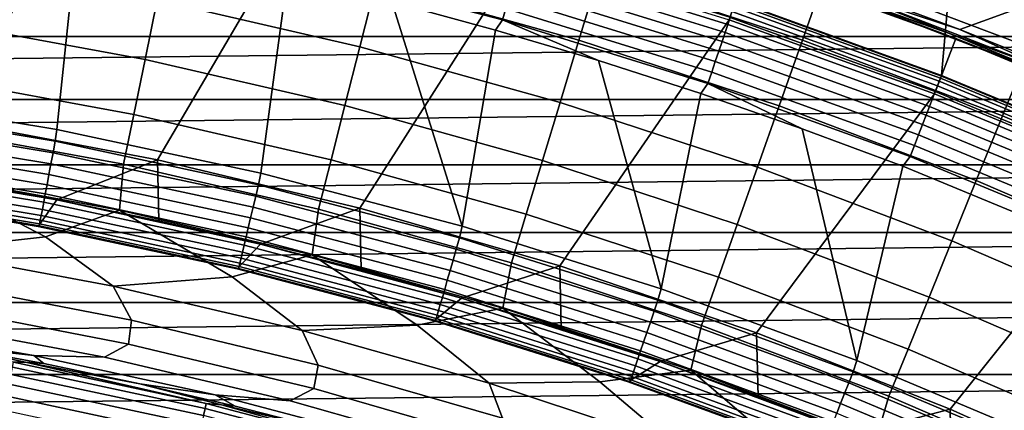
# Model space of a CAD drawing. Header units: metres. Extents: x -109 to 109, y -342 to 66.
# Tile 351 of 512: x 4 to 8.99, y 20.68 to 22.66. Entities that reach past the tile are written whole.
import ezdxf

# ---------------------------------------------------------------- set-up
doc = ezdxf.new("R2010")
doc.units = ezdxf.units.M
doc.layers.add('solid_K_24_62_16_000B91', color=7, linetype='CONTINUOUS')

msp = doc.modelspace()

# ---------------------------------------------------------------- linework, layer by layer
at = {"layer": 'solid_K_24_62_16_000B91'}
for points in [[(7.62691, 22.75588, 31), (8.669803, 22.379332, 31), (8.949909, 25.565174, 31), (7.793403, 25.941122, 31)], [(8.669803, 22.379332, 31), (9.694056, 21.95507, 31), (10.088389, 25.137688, 31), (8.949909, 25.565174, 31)], [(2.625333, 22.295963, 34.599998), (3.301771, 23.67083, 34.599998), (4.391842, 23.493015, 34.599998), (3.667915, 22.148336, 34.599998)], [(3.667915, 22.148336, 34.599998), (4.391842, 23.493015, 34.599998), (5.471883, 23.265179, 34.599998), (4.702084, 21.952063, 34.599998)], [(3.151598, 22.278181, 34), (4.192595, 22.10593, 34), (4.296189, 23.103951, 34), (3.225743, 23.27755, 34)], [(4.702084, 21.952063, 34.599998), (5.471883, 23.265179, 34.599998), (6.540298, 22.987698, 34.599998), (5.725421, 21.707645, 34.599998)], [(7.965057, 22.557833, -23.208817), (6.936359, 22.895084, -23.208817), (7.044388, 23.251673, -22.877867), (8.089108, 22.90917, -22.877867)], [(6.834282, 22.558146, -23.561533), (5.806729, 22.84424, -23.561533), (5.893458, 23.18545, -23.208817), (6.936359, 22.895084, -23.208817)], [(8.089108, 22.90917, -22.877867), (8.399768, 23.214182, -22.569874), (9.433364, 22.813723, -22.569874), (9.117262, 22.519753, -22.877867)], [(8.76197, 22.61072, 37.711193), (8.237233, 22.807121, 37.711193), (8.186677, 23.175261, 38.807678), (9.227205, 22.780979, 38.807678)], [(4.192595, 22.10593, 34), (5.224064, 21.885136, 34), (5.359163, 22.88076, 34), (4.296189, 23.103951, 34)], [(5.725368, 22.52416, -23.93474), (4.700488, 22.76012, -23.93474), (4.767284, 23.083551, -23.561533), (5.806729, 22.84424, -23.561533)], [(6.463842, 22.718048, 33.985455), (5.407747, 22.992331, 33.985455), (5.394136, 22.934462, 33.996353), (6.447574, 22.66087, 33.996353)], [(5.725421, 21.707645, 34.599998), (6.540298, 22.987698, 34.599998), (7.595408, 22.660971, 34.599998), (6.736929, 21.415323, 34.599998)], [(7.598943, 22.672163, 33.783684), (6.543756, 22.998917, 33.783684), (6.533566, 22.963102, 33.831291), (7.58711, 22.636858, 33.831291)], [(4.63834, 22.459208, -24.327097), (3.617512, 22.646053, -24.327097), (3.665982, 22.949471, -23.93474), (4.700488, 22.76012, -23.93474)], [(6.447574, 22.66087, 33.996353), (5.394136, 22.934462, 33.996353), (5.88698, 22.750679, 34), (6.411626, 22.608425, 34)], [(7.58711, 22.636858, 33.831291), (6.533566, 22.963102, 33.831291), (6.521878, 22.922024, 33.874054), (7.573537, 22.596363, 33.874054)], [(7.690763, 22.945417, 34.900002), (8.742092, 22.565811, 34.900002), (8.633717, 22.286076, 34.599998), (7.595408, 22.660971, 34.599998)], [(8.722395, 22.586674, 37.558521), (7.673023, 22.96438, 37.558521), (8.217315, 22.791636, 37.635696)], [(8.187148, 22.776308, 37.480381), (7.673023, 22.96438, 37.558521), (8.722395, 22.586674, 37.558521)], [(7.690546, 22.94549, 37.401829), (8.742043, 22.56583, 37.401829), (8.742092, 22.565811, 34.900002), (7.690763, 22.945417, 34.900002)], [(8.187148, 22.776308, 37.480381), (8.742043, 22.56583, 37.401829), (7.690546, 22.94549, 37.401829)], [(13.251131, 22.884089, 84.926178), (-13.25114, 22.884083, 84.926178), (-13.770153, 22.576464, 84.926178)], [(13.770144, 22.576469, 84.926178), (13.251131, 22.884089, 84.926178), (-13.770153, 22.576464, 84.926178)], [(5.224064, 21.885136, 34), (6.244016, 21.616247, 34), (5.88698, 22.750679, 34), (5.359163, 22.88076, 34)], [(7.558424, 22.551271, 33.911354), (6.508864, 22.876284, 33.911354), (6.494713, 22.826548, 33.942642), (7.541992, 22.502243, 33.942642)], [(7.573537, 22.596363, 33.874054), (6.521878, 22.922024, 33.874054), (6.508864, 22.876284, 33.911354), (7.558424, 22.551271, 33.911354)], [(7.847841, 22.225859, -23.561533), (6.834282, 22.558146, -23.561533), (6.936359, 22.895084, -23.208817), (7.965057, 22.557833, -23.208817)], [(8.977443, 22.174387, -23.208817), (7.965057, 22.557833, -23.208817), (8.089108, 22.90917, -22.877867), (9.117262, 22.519753, -22.877867)], [(6.738524, 22.242075, -23.93474), (5.725368, 22.52416, -23.93474), (5.806729, 22.84424, -23.561533), (6.834282, 22.558146, -23.561533)], [(7.541992, 22.502243, 33.942642), (6.494713, 22.826548, 33.942642), (6.479632, 22.773546, 33.967464), (7.524479, 22.449993, 33.967464)], [(7.524479, 22.449993, 33.967464), (6.479632, 22.773546, 33.967464), (6.463842, 22.718048, 33.985455), (7.506143, 22.395287, 33.985455)], [(9.226056, 22.375645, 37.480381), (8.742043, 22.56583, 37.401829), (8.187148, 22.776308, 37.480381)], [(9.226056, 22.375645, 37.480381), (8.187148, 22.776308, 37.480381), (8.722395, 22.586674, 37.558521)], [(8.217315, 22.791636, 37.635696), (8.237233, 22.807121, 37.711193), (8.76197, 22.61072, 37.711193)], [(9.259756, 22.388388, 37.635696), (8.217315, 22.791636, 37.635696), (8.76197, 22.61072, 37.711193)], [(8.722395, 22.586674, 37.558521), (8.217315, 22.791636, 37.635696), (9.259756, 22.388388, 37.635696)], [(9.282028, 22.402248, 37.711193), (8.76197, 22.61072, 37.711193), (9.227205, 22.780979, 38.807678)], [(5.649671, 22.226366, -24.327097), (4.63834, 22.459208, -24.327097), (4.700488, 22.76012, -23.93474), (5.725368, 22.52416, -23.93474)], [(6.244016, 21.616247, 34), (6.411626, 22.608425, 34), (5.88698, 22.750679, 34)], [(8.658133, 22.349215, 33.676792), (7.61673, 22.725231, 33.676792), (7.608865, 22.701765, 33.731934), (8.649192, 22.326138, 33.731934)], [(8.664603, 22.365919, 33.619072), (7.622423, 22.742216, 33.619072), (7.61673, 22.725231, 33.676792), (8.658133, 22.349215, 33.676792)], [(8.668511, 22.376009, 33.559608), (7.625861, 22.752474, 33.559608), (7.622423, 22.742216, 33.619072), (8.664603, 22.365919, 33.619072)], [(7.625861, 22.752474, 33.559608), (8.668511, 22.376009, 33.559608), (8.669799, 22.379333, 33.5), (7.626993, 22.755856, 33.5)], [(7.626993, 22.755856, 33.5), (8.669799, 22.379333, 33.5), (8.669803, 22.379332, 31), (7.62691, 22.75588, 31)], [(7.506143, 22.395287, 33.985455), (6.463842, 22.718048, 33.985455), (6.447574, 22.66087, 33.996353), (7.487251, 22.338919, 33.996353)], [(8.649192, 22.326138, 33.731934), (7.608865, 22.701765, 33.731934), (7.598943, 22.672163, 33.783684), (8.637914, 22.297026, 33.783684)], [(4.581066, 22.181896, -24.737186), (3.572842, 22.366438, -24.737186), (3.617512, 22.646053, -24.327097), (4.63834, 22.459208, -24.327097)], [(6.447574, 22.66087, 33.996353), (6.411626, 22.608425, 34), (6.933055, 22.454012, 34)], [(7.487251, 22.338919, 33.996353), (6.447574, 22.66087, 33.996353), (6.933055, 22.454012, 34), (7.450575, 22.287638, 34)], [(6.736929, 21.415323, 34.599998), (7.595408, 22.660971, 34.599998), (8.633717, 22.286076, 34.599998), (7.733439, 21.07597, 34.599998)], [(8.624462, 22.262304, 33.831291), (7.58711, 22.636858, 33.831291), (7.573537, 22.596363, 33.874054), (8.609035, 22.222481, 33.874054)], [(8.637914, 22.297026, 33.783684), (7.598943, 22.672163, 33.783684), (7.58711, 22.636858, 33.831291), (8.624462, 22.262304, 33.831291)], [(13.770144, 22.576469, 84.926178), (-13.770153, 22.576464, 84.926178), (-14.282001, 22.25713, 84.926178)], [(14.281992, 22.257135, 84.926178), (13.770144, 22.576469, 84.926178), (-14.282001, 22.25713, 84.926178)], [(6.244016, 21.616247, 34), (7.250521, 21.299761, 34), (6.933055, 22.454012, 34), (6.411626, 22.608425, 34)], [(8.609035, 22.222481, 33.874054), (7.573537, 22.596363, 33.874054), (7.558424, 22.551271, 33.911354), (8.591855, 22.178135, 33.911354)], [(9.753261, 22.161045, 37.558521), (8.722395, 22.586674, 37.558521), (9.259756, 22.388388, 37.635696)], [(9.226056, 22.375645, 37.480381), (8.722395, 22.586674, 37.558521), (9.753261, 22.161045, 37.558521)], [(9.259756, 22.388388, 37.635696), (8.76197, 22.61072, 37.711193), (9.282028, 22.402248, 37.711193)], [(7.737881, 21.914444, -23.93474), (6.738524, 22.242075, -23.93474), (6.834282, 22.558146, -23.561533), (7.847841, 22.225859, -23.561533)], [(8.591855, 22.178135, 33.911354), (7.558424, 22.551271, 33.911354), (7.541992, 22.502243, 33.942642), (8.573175, 22.129917, 33.942642)], [(8.845328, 21.848057, -23.561533), (7.847841, 22.225859, -23.561533), (7.965057, 22.557833, -23.208817), (8.977443, 22.174387, -23.208817)], [(8.742092, 22.565811, 34.900002), (9.774647, 22.138119, 34.900002), (9.653476, 21.863674, 34.599998), (8.633717, 22.286076, 34.599998)], [(8.742043, 22.56583, 37.401829), (9.774881, 22.138014, 37.401829), (9.774647, 22.138119, 34.900002), (8.742092, 22.565811, 34.900002)], [(9.226056, 22.375645, 37.480381), (9.774881, 22.138014, 37.401829), (8.742043, 22.56583, 37.401829)], [(6.649431, 21.948011, -24.327097), (5.649671, 22.226366, -24.327097), (5.725368, 22.52416, -23.93474), (6.738524, 22.242075, -23.93474)], [(8.573175, 22.129917, 33.942642), (7.541992, 22.502243, 33.942642), (7.524479, 22.449993, 33.967464), (8.553269, 22.078533, 33.967464)], [(9.971445, 21.745533, -23.208817), (8.977443, 22.174387, -23.208817), (9.117262, 22.519753, -22.877867), (10.126745, 22.084219, -22.877867)], [(5.579908, 21.951933, -24.737186), (4.581066, 22.181896, -24.737186), (4.63834, 22.459208, -24.327097), (5.649671, 22.226366, -24.327097)], [(7.250521, 21.299761, 34), (7.450575, 22.287638, 34), (6.933055, 22.454012, 34)], [(8.553269, 22.078533, 33.967464), (7.524479, 22.449993, 33.967464), (7.506143, 22.395287, 33.985455), (8.532426, 22.024729, 33.985455)], [(8.532426, 22.024729, 33.985455), (7.506143, 22.395287, 33.985455), (7.487251, 22.338919, 33.996353), (8.510951, 21.969296, 33.996353)], [(9.692664, 21.95179, 33.559608), (8.668511, 22.376009, 33.559608), (8.664603, 22.365919, 33.619072), (9.688293, 21.941895, 33.619072)], [(8.668511, 22.376009, 33.559608), (9.692664, 21.95179, 33.559608), (9.694103, 21.955053, 33.5), (8.669799, 22.379333, 33.5)], [(8.669799, 22.379333, 33.5), (9.694103, 21.955053, 33.5), (9.694056, 21.95507, 31), (8.669803, 22.379332, 31)], [(3.572842, 22.366438, -24.737186), (4.581066, 22.181896, -24.737186), (4.528869, 21.92919, -25.16353), (3.532132, 22.111628, -25.16353)], [(7.487251, 22.338919, 33.996353), (7.450575, 22.287638, 34), (7.964137, 22.109329, 34)], [(8.510951, 21.969296, 33.996353), (7.487251, 22.338919, 33.996353), (7.964137, 22.109329, 34), (8.473124, 21.919312, 34)], [(9.671062, 21.902866, 33.731934), (8.649192, 22.326138, 33.731934), (8.637914, 22.297026, 33.783684), (9.658451, 21.874306, 33.783684)], [(9.681058, 21.925505, 33.676792), (8.658133, 22.349215, 33.676792), (8.649192, 22.326138, 33.731934), (9.671062, 21.902866, 33.731934)], [(9.688293, 21.941895, 33.619072), (8.664603, 22.365919, 33.619072), (8.658133, 22.349215, 33.676792), (9.681058, 21.925505, 33.676792)], [(4.184114, 22.046196, 34.003647), (4.192595, 22.10593, 34), (3.151598, 22.278181, 34), (3.14616, 22.218084, 34.003647)], [(7.250521, 21.299761, 34), (8.241186, 20.936398, 34), (7.964137, 22.109329, 34), (7.450575, 22.287638, 34)], [(7.733439, 21.07597, 34.599998), (8.633717, 22.286076, 34.599998), (9.653476, 21.863674, 34.599998), (8.712482, 20.69046, 34.599998)], [(9.658451, 21.874306, 33.783684), (8.637914, 22.297026, 33.783684), (8.624462, 22.262304, 33.831291), (9.643411, 21.840242, 33.831291)], [(14.281992, 22.257135, 84.926178), (-14.282001, 22.25713, 84.926178), (-14.786502, 21.926186, 84.926178)], [(14.786493, 21.926191, 84.926178), (14.281992, 22.257135, 84.926178), (-14.786502, 21.926186, 84.926178)], [(6.567324, 21.677015, -24.737186), (5.579908, 21.951933, -24.737186), (5.649671, 22.226366, -24.327097), (6.649431, 21.948011, -24.327097)], [(7.635575, 21.624712, -24.327097), (6.649431, 21.948011, -24.327097), (6.738524, 22.242075, -23.93474), (7.737881, 21.914444, -23.93474)], [(8.721393, 21.541935, -23.93474), (7.737881, 21.914444, -23.93474), (7.847841, 22.225859, -23.561533), (8.845328, 21.848057, -23.561533)], [(9.643411, 21.840242, 33.831291), (8.624462, 22.262304, 33.831291), (8.609035, 22.222481, 33.874054), (9.62616, 21.801172, 33.874054)], [(4.184114, 22.046196, 34.003647), (3.14616, 22.218084, 34.003647), (3.137825, 22.159222, 34.014545), (4.173029, 21.987791, 34.014545)], [(4.581066, 22.181896, -24.737186), (5.579908, 21.951933, -24.737186), (5.516332, 21.701845, -25.16353), (4.528869, 21.92919, -25.16353)], [(9.606951, 21.757669, 33.911354), (8.591855, 22.178135, 33.911354), (8.573175, 22.129917, 33.942642), (9.586064, 21.710365, 33.942642)], [(9.62616, 21.801172, 33.874054), (8.609035, 22.222481, 33.874054), (8.591855, 22.178135, 33.911354), (9.606951, 21.757669, 33.911354)], [(4.173029, 21.987791, 34.014545), (3.137825, 22.159222, 34.014545), (3.129735, 22.102093, 34.032536), (4.162271, 21.931103, 34.032536)], [(4.192153, 21.749674, 34.900002), (3.673313, 21.843288, 34.900002), (3.667915, 22.148336, 34.599998), (4.702084, 21.952063, 34.599998)], [(9.586064, 21.710365, 33.942642), (8.573175, 22.129917, 33.942642), (8.553269, 22.078533, 33.967464), (9.563806, 21.659954, 33.967464)], [(9.824702, 21.425512, -23.561533), (8.845328, 21.848057, -23.561533), (8.977443, 22.174387, -23.208817), (9.971445, 21.745533, -23.208817)], [(4.162271, 21.931103, 34.032536), (3.129735, 22.102093, 34.032536), (3.122009, 22.047531, 34.057358), (4.151995, 21.876963, 34.057358)], [(3.532132, 22.111628, -25.16353), (4.528869, 21.92919, -25.16353), (4.508636, 21.696468, -25.604593), (3.523526, 21.878054, -25.604593)], [(5.21287, 21.825846, 34.003647), (5.224064, 21.885136, 34), (4.192595, 22.10593, 34), (4.184114, 22.046196, 34.003647)], [(8.241186, 20.936398, 34), (8.473124, 21.919312, 34), (7.964137, 22.109329, 34)], [(9.563806, 21.659954, 33.967464), (8.553269, 22.078533, 33.967464), (8.532426, 22.024729, 33.985455), (9.5405, 21.607172, 33.985455)], [(4.151995, 21.876963, 34.057358), (3.122009, 22.047531, 34.057358), (3.114759, 21.996332, 34.088646), (4.142354, 21.82616, 34.088646)], [(5.21287, 21.825846, 34.003647), (4.184114, 22.046196, 34.003647), (4.173029, 21.987791, 34.014545), (5.19906, 21.768024, 34.014545)], [(4.142354, 21.82616, 34.088646), (3.114759, 21.996332, 34.088646), (3.108091, 21.949247, 34.125946), (4.133486, 21.779438, 34.125946)], [(5.19906, 21.768024, 34.014545), (4.173029, 21.987791, 34.014545), (4.162271, 21.931103, 34.032536), (5.185656, 21.711903, 34.032536)], [(9.5405, 21.607172, 33.985455), (8.532426, 22.024729, 33.985455), (8.510951, 21.969296, 33.996353), (9.516487, 21.55279, 33.996353)], [(4.133486, 21.779438, 34.125946), (3.108091, 21.949247, 34.125946), (3.102103, 21.90696, 34.168709), (4.125523, 21.73748, 34.168709)], [(5.185656, 21.711903, 34.032536), (4.162271, 21.931103, 34.032536), (4.151995, 21.876963, 34.057358), (5.172854, 21.658304, 34.057358)], [(4.192153, 21.749674, 34.900002), (4.702084, 21.952063, 34.599998), (4.708392, 21.643787, 34.900002)], [(4.528869, 21.92919, -25.16353), (5.516332, 21.701845, -25.16353), (5.484535, 21.470547, -25.604593), (4.508636, 21.696468, -25.604593)], [(5.221963, 21.52565, 34.900002), (4.708392, 21.643787, 34.900002), (4.702084, 21.952063, 34.599998), (5.725421, 21.707645, 34.599998)], [(5.579908, 21.951933, -24.737186), (6.567324, 21.677015, -24.737186), (6.492499, 21.430061, -25.16353), (5.516332, 21.701845, -25.16353)], [(7.541292, 21.357706, -24.737186), (6.567324, 21.677015, -24.737186), (6.649431, 21.948011, -24.327097), (7.635575, 21.624712, -24.327097)], [(9.516487, 21.55279, 33.996353), (8.510951, 21.969296, 33.996353), (8.473124, 21.919312, 34), (9.476871, 21.504393, 34)], [(14.786493, 21.926191, 84.926178), (-14.786502, 21.926186, 84.926178), (-15.283264, 21.583897, 84.926178)], [(15.283257, 21.583902, 84.926178), (14.786493, 21.926191, 84.926178), (-15.283264, 21.583897, 84.926178)], [(4.191979, 21.749708, 37.599998), (4.097152, 21.615118, 37.75), (3.080751, 21.783226, 37.75), (3.152161, 21.924561, 37.599998)], [(4.125523, 21.73748, 34.168709), (3.102103, 21.90696, 34.168709), (3.096883, 21.87009, 34.216316), (4.11858, 21.700895, 34.216316)], [(3.152161, 21.924561, 37.599998), (3.673313, 21.843288, 34.900002), (4.192153, 21.749674, 34.900002), (4.191979, 21.749708, 37.599998)], [(3.523526, 21.878054, -25.604593), (4.13366, 21.562222, -26.058783), (3.511047, 21.492508, -26.524464), (3.179841, 21.723379, -26.058783)], [(3.523526, 21.878054, -25.604593), (4.508636, 21.696468, -25.604593), (4.13366, 21.562222, -26.058783)], [(5.172854, 21.658304, 34.057358), (4.151995, 21.876963, 34.057358), (4.142354, 21.82616, 34.088646), (5.160842, 21.608009, 34.088646)], [(6.230167, 21.557518, 34.003647), (6.244016, 21.616247, 34), (5.224064, 21.885136, 34), (5.21287, 21.825846, 34.003647)], [(8.606083, 21.257128, -24.327097), (7.635575, 21.624712, -24.327097), (7.737881, 21.914444, -23.93474), (8.721393, 21.541935, -23.93474)], [(8.241186, 20.936398, 34), (9.213615, 20.527037, 34), (9.476871, 21.504393, 34), (8.473124, 21.919312, 34)], [(4.112758, 21.670223, 34.268066), (3.092505, 21.83918, 34.268066), (3.089036, 21.814676, 34.323208), (4.108144, 21.645908, 34.323208)], [(4.11858, 21.700895, 34.216316), (3.096883, 21.87009, 34.216316), (3.092505, 21.83918, 34.268066), (4.112758, 21.670223, 34.268066)], [(8.712482, 20.69046, 34.599998), (9.653476, 21.863674, 34.599998), (10.653291, 21.394323, 34.599998), (9.672872, 20.259264, 34.599998)], [(9.687044, 21.125313, -23.93474), (8.721393, 21.541935, -23.93474), (8.845328, 21.848057, -23.561533), (9.824702, 21.425512, -23.561533)], [(3.648262, 21.695396, 34.5), (3.130928, 21.776072, 34.5), (3.080751, 21.783226, 37.75), (4.097152, 21.615118, 37.75)], [(4.104804, 21.628309, 34.380928), (3.086524, 21.796938, 34.380928), (3.085007, 21.786226, 34.440392), (4.102786, 21.61768, 34.440392)], [(4.102786, 21.61768, 34.440392), (3.085007, 21.786226, 34.440392), (3.648262, 21.695396, 34.5)], [(4.108144, 21.645908, 34.323208), (3.089036, 21.814676, 34.323208), (3.086524, 21.796938, 34.380928), (4.104804, 21.628309, 34.380928)], [(5.149795, 21.561754, 34.125946), (4.133486, 21.779438, 34.125946), (4.125523, 21.73748, 34.168709), (5.139873, 21.520214, 34.168709)], [(5.160842, 21.608009, 34.088646), (4.142354, 21.82616, 34.088646), (4.133486, 21.779438, 34.125946), (5.149795, 21.561754, 34.125946)], [(6.230167, 21.557518, 34.003647), (5.21287, 21.825846, 34.003647), (5.19906, 21.768024, 34.014545), (6.213662, 21.500406, 34.014545)], [(5.222034, 21.525633, 37.599998), (5.104568, 21.399612, 37.75), (4.097152, 21.615118, 37.75), (4.191979, 21.749708, 37.599998)], [(5.139873, 21.520214, 34.168709), (4.125523, 21.73748, 34.168709), (4.11858, 21.700895, 34.216316), (5.131223, 21.483997, 34.216316)], [(5.222034, 21.525633, 37.599998), (4.191979, 21.749708, 37.599998), (4.708392, 21.643787, 34.900002), (5.221963, 21.52565, 34.900002)], [(4.191979, 21.749708, 37.599998), (4.192153, 21.749674, 34.900002), (4.708392, 21.643787, 34.900002)], [(6.213662, 21.500406, 34.014545), (5.19906, 21.768024, 34.014545), (5.185656, 21.711903, 34.032536), (6.197642, 21.444977, 34.032536)], [(4.163528, 21.60243, 34.5), (3.648262, 21.695396, 34.5), (4.097152, 21.615118, 37.75)], [(4.102786, 21.61768, 34.440392), (3.648262, 21.695396, 34.5), (4.163528, 21.60243, 34.5)], [(5.131223, 21.483997, 34.216316), (4.11858, 21.700895, 34.216316), (4.112758, 21.670223, 34.268066), (5.123971, 21.45363, 34.268066)], [(4.508636, 21.696468, -25.604593), (5.079454, 21.359207, -26.058783), (4.476901, 21.312265, -26.524464), (4.13366, 21.562222, -26.058783)], [(4.508636, 21.696468, -25.604593), (5.484535, 21.470547, -25.604593), (5.079454, 21.359207, -26.058783)], [(6.197642, 21.444977, 34.032536), (5.185656, 21.711903, 34.032536), (5.172854, 21.658304, 34.057358), (6.182343, 21.392036, 34.057358)], [(5.221963, 21.52565, 34.900002), (5.725421, 21.707645, 34.599998), (5.732595, 21.395323, 34.900002)], [(5.516332, 21.701845, -25.16353), (6.492499, 21.430061, -25.16353), (6.449226, 21.200754, -25.604593), (5.484535, 21.470547, -25.604593)], [(6.240236, 21.252811, 34.900002), (5.732595, 21.395323, 34.900002), (5.725421, 21.707645, 34.599998), (6.736929, 21.415323, 34.599998)], [(5.114059, 21.412136, 34.380928), (4.104804, 21.628309, 34.380928), (4.102786, 21.61768, 34.440392), (5.111546, 21.401611, 34.440392)], [(5.118221, 21.42956, 34.323208), (4.108144, 21.645908, 34.323208), (4.104804, 21.628309, 34.380928), (5.114059, 21.412136, 34.380928)], [(5.123971, 21.45363, 34.268066), (4.112758, 21.670223, 34.268066), (4.108144, 21.645908, 34.323208), (5.118221, 21.42956, 34.323208)], [(6.182343, 21.392036, 34.057358), (5.172854, 21.658304, 34.057358), (5.160842, 21.608009, 34.088646), (6.167986, 21.34236, 34.088646)], [(6.567324, 21.677015, -24.737186), (7.541292, 21.357706, -24.737186), (7.45537, 21.114391, -25.16353), (6.492499, 21.430061, -25.16353)], [(15.283257, 21.583902, 84.926178), (-15.283264, 21.583897, 84.926178), (-15.772194, 21.230322, 84.926178)], [(15.772186, 21.230328, 84.926178), (15.283257, 21.583902, 84.926178), (-15.772194, 21.230322, 84.926178)], [(4.676437, 21.497231, 34.5), (4.163528, 21.60243, 34.5), (4.097152, 21.615118, 37.75), (5.104568, 21.399612, 37.75)], [(4.102786, 21.61768, 34.440392), (4.163528, 21.60243, 34.5), (4.676437, 21.497231, 34.5)], [(5.111546, 21.401611, 34.440392), (4.102786, 21.61768, 34.440392), (4.676437, 21.497231, 34.5)], [(6.167986, 21.34236, 34.088646), (5.160842, 21.608009, 34.088646), (5.149795, 21.561754, 34.125946), (6.154783, 21.296673, 34.125946)], [(7.233769, 21.241802, 34.003647), (7.250521, 21.299761, 34), (6.244016, 21.616247, 34), (6.230167, 21.557518, 34.003647)], [(8.499816, 20.994661, -24.737186), (7.541292, 21.357706, -24.737186), (7.635575, 21.624712, -24.327097), (8.606083, 21.257128, -24.327097)], [(4.13366, 21.562222, -26.058783), (4.476901, 21.312265, -26.524464), (3.511047, 21.492508, -26.524464)], [(6.154783, 21.296673, 34.125946), (5.149795, 21.561754, 34.125946), (5.139873, 21.520214, 34.168709), (6.142925, 21.255644, 34.168709)], [(7.233769, 21.241802, 34.003647), (6.230167, 21.557518, 34.003647), (6.213662, 21.500406, 34.014545), (7.214605, 21.185528, 34.014545)], [(9.558968, 20.846014, -24.327097), (8.606083, 21.257128, -24.327097), (8.721393, 21.541935, -23.93474), (9.687044, 21.125313, -23.93474)], [(3.511047, 21.492508, -26.524464), (4.476901, 21.312265, -26.524464), (4.56971, 21.139933, -26.999956), (3.616515, 21.323692, -26.999956)], [(5.111546, 21.401611, 34.440392), (4.676437, 21.497231, 34.5), (5.104568, 21.399612, 37.75), (5.186697, 21.379854, 34.5)], [(6.240382, 21.252768, 37.599998), (6.10079, 21.13718, 37.75), (5.104568, 21.399612, 37.75), (5.222034, 21.525633, 37.599998)], [(6.132587, 21.219872, 34.216316), (5.131223, 21.483997, 34.216316), (5.123971, 21.45363, 34.268066), (6.123919, 21.189878, 34.268066)], [(6.142925, 21.255644, 34.168709), (5.139873, 21.520214, 34.168709), (5.131223, 21.483997, 34.216316), (6.132587, 21.219872, 34.216316)], [(5.222034, 21.525633, 37.599998), (5.221963, 21.52565, 34.900002), (5.732595, 21.395323, 34.900002)], [(6.240382, 21.252768, 37.599998), (5.222034, 21.525633, 37.599998), (5.732595, 21.395323, 34.900002), (6.240236, 21.252811, 34.900002)], [(7.214605, 21.185528, 34.014545), (6.213662, 21.500406, 34.014545), (6.197642, 21.444977, 34.032536), (7.196005, 21.130909, 34.032536)], [(5.484535, 21.470547, -25.604593), (6.015388, 21.114727, -26.058783), (5.433642, 21.088642, -26.524464), (5.079454, 21.359207, -26.058783)], [(6.117048, 21.166103, 34.323208), (5.118221, 21.42956, 34.323208), (5.114059, 21.412136, 34.380928), (6.112074, 21.148893, 34.380928)], [(6.123919, 21.189878, 34.268066), (5.123971, 21.45363, 34.268066), (5.118221, 21.42956, 34.323208), (6.117048, 21.166103, 34.323208)], [(5.484535, 21.470547, -25.604593), (6.449226, 21.200754, -25.604593), (6.015388, 21.114727, -26.058783)], [(7.196005, 21.130909, 34.032536), (6.197642, 21.444977, 34.032536), (6.182343, 21.392036, 34.057358), (7.178241, 21.078743, 34.057358)], [(6.492499, 21.430061, -25.16353), (7.45537, 21.114391, -25.16353), (7.400739, 20.887642, -25.604593), (6.449226, 21.200754, -25.604593)], [(5.694019, 21.250368, 34.5), (5.186697, 21.379854, 34.5), (5.104568, 21.399612, 37.75), (6.10079, 21.13718, 37.75)], [(6.112074, 21.148893, 34.380928), (5.114059, 21.412136, 34.380928), (5.111546, 21.401611, 34.440392), (6.10907, 21.1385, 34.440392)], [(5.111546, 21.401611, 34.440392), (5.186697, 21.379854, 34.5), (5.694019, 21.250368, 34.5)], [(6.10907, 21.1385, 34.440392), (5.111546, 21.401611, 34.440392), (5.694019, 21.250368, 34.5)], [(7.178241, 21.078743, 34.057358), (6.182343, 21.392036, 34.057358), (6.167986, 21.34236, 34.088646), (7.161572, 21.029795, 34.088646)], [(6.240236, 21.252811, 34.900002), (6.736929, 21.415323, 34.599998), (6.744486, 21.098209, 34.900002)], [(7.244776, 20.931692, 34.900002), (6.744486, 21.098209, 34.900002), (6.736929, 21.415323, 34.599998), (7.733439, 21.07597, 34.599998)], [(5.079454, 21.359207, -26.058783), (5.433642, 21.088642, -26.524464), (4.476901, 21.312265, -26.524464)], [(7.161572, 21.029795, 34.088646), (6.167986, 21.34236, 34.088646), (6.154783, 21.296673, 34.125946), (7.146241, 20.984777, 34.125946)], [(7.541292, 21.357706, -24.737186), (8.499816, 20.994661, -24.737186), (8.402974, 20.755484, -25.16353), (7.45537, 21.114391, -25.16353)], [(3.616515, 21.323692, -26.999956), (4.56971, 21.139933, -26.999956), (4.554369, 21.020067, -27.483545), (3.606977, 21.20319, -27.483545)], [(4.476901, 21.312265, -26.524464), (5.433642, 21.088642, -26.524464), (5.5137, 20.913588, -26.999956), (4.56971, 21.139933, -26.999956)], [(7.146241, 20.984777, 34.125946), (6.154783, 21.296673, 34.125946), (6.142925, 21.255644, 34.168709), (7.132473, 20.944349, 34.168709)], [(8.22147, 20.879391, 34.003647), (8.241186, 20.936398, 34), (7.250521, 21.299761, 34), (7.233769, 21.241802, 34.003647)], [(15.772186, 21.230328, 84.926178), (-15.772194, 21.230322, 84.926178), (-16.252853, 20.86578, 84.926178)], [(16.252846, 20.865786, 84.926178), (15.772186, 21.230328, 84.926178), (-16.252853, 20.86578, 84.926178)], [(6.10907, 21.1385, 34.440392), (5.694019, 21.250368, 34.5), (6.10079, 21.13718, 37.75), (6.198116, 21.108845, 34.5)], [(7.244581, 20.931759, 37.599998), (7.083634, 20.828398, 37.75), (6.10079, 21.13718, 37.75), (6.240382, 21.252768, 37.599998)], [(7.132473, 20.944349, 34.168709), (6.142925, 21.255644, 34.168709), (6.132587, 21.219872, 34.216316), (7.12047, 20.909101, 34.216316)], [(6.240382, 21.252768, 37.599998), (6.240236, 21.252811, 34.900002), (6.744486, 21.098209, 34.900002)], [(6.240382, 21.252768, 37.599998), (6.744486, 21.098209, 34.900002), (7.244776, 20.931692, 34.900002), (7.244581, 20.931759, 37.599998)], [(8.22147, 20.879391, 34.003647), (7.233769, 21.241802, 34.003647), (7.214605, 21.185528, 34.014545), (8.199689, 20.824078, 34.014545)], [(9.440934, 20.588625, -24.737186), (8.499816, 20.994661, -24.737186), (8.606083, 21.257128, -24.327097), (9.558968, 20.846014, -24.327097)], [(4.554369, 21.020067, -27.483545), (4.433227, 20.952784, -27.97349), (3.484865, 21.131218, -27.97349), (3.606977, 21.20319, -27.483545)], [(6.449226, 21.200754, -25.604593), (6.939644, 20.829256, -26.058783), (6.379323, 20.822092, -26.524464), (6.015388, 21.114727, -26.058783)], [(7.110405, 20.879547, 34.268066), (6.123919, 21.189878, 34.268066), (6.117048, 21.166103, 34.323208), (7.102427, 20.856119, 34.323208)], [(7.12047, 20.909101, 34.216316), (6.132587, 21.219872, 34.216316), (6.123919, 21.189878, 34.268066), (7.110405, 20.879547, 34.268066)], [(6.449226, 21.200754, -25.604593), (7.400739, 20.887642, -25.604593), (6.939644, 20.829256, -26.058783)], [(8.199689, 20.824078, 34.014545), (7.214605, 21.185528, 34.014545), (7.196005, 21.130909, 34.032536), (8.17855, 20.77039, 34.032536)], [(4.433227, 20.952784, -27.97349), (4.075425, 20.962568, -28.468019), (3.150203, 21.121424, -28.468019), (3.484865, 21.131218, -27.97349)], [(4.56971, 21.139933, -26.999956), (5.5137, 20.913588, -26.999956), (5.492595, 20.794638, -27.483545), (4.554369, 21.020067, -27.483545)], [(6.698703, 20.955366, 34.5), (6.198116, 21.108845, 34.5), (6.10079, 21.13718, 37.75), (7.083634, 20.828398, 37.75)], [(7.096653, 20.839161, 34.380928), (6.112074, 21.148893, 34.380928), (6.10907, 21.1385, 34.440392), (7.093165, 20.82892, 34.440392)], [(6.10907, 21.1385, 34.440392), (6.198116, 21.108845, 34.5), (6.698703, 20.955366, 34.5)], [(7.093165, 20.82892, 34.440392), (6.10907, 21.1385, 34.440392), (6.698703, 20.955366, 34.5)], [(7.102427, 20.856119, 34.323208), (6.117048, 21.166103, 34.323208), (6.112074, 21.148893, 34.380928), (7.096653, 20.839161, 34.380928)], [(8.17855, 20.77039, 34.032536), (7.196005, 21.130909, 34.032536), (7.178241, 21.078743, 34.057358), (8.15836, 20.719116, 34.057358)], [(3.971833, 20.927687, -29.41346), (3.033129, 21.095928, -29.262819), (3.637523, 21.011015, -28.956398), (4.033476, 20.927713, -29.262819)], [(3.150203, 21.121424, -28.468019), (4.075425, 20.962568, -28.468019), (3.637523, 21.011015, -28.956398), (3.1476, 21.089972, -28.956398)], [(6.015388, 21.114727, -26.058783), (6.379323, 20.822092, -26.524464), (5.433642, 21.088642, -26.524464)], [(5.433642, 21.088642, -26.524464), (6.379323, 20.822092, -26.524464), (6.446581, 20.645111, -26.999956), (5.5137, 20.913588, -26.999956)], [(7.45537, 21.114391, -25.16353), (8.402974, 20.755484, -25.16353), (8.33713, 20.531847, -25.604593), (7.400739, 20.887642, -25.604593)], [(8.139414, 20.671001, 34.088646), (7.161572, 21.029795, 34.088646), (7.146241, 20.984777, 34.125946), (8.12199, 20.626753, 34.125946)], [(8.15836, 20.719116, 34.057358), (7.178241, 21.078743, 34.057358), (7.161572, 21.029795, 34.088646), (8.139414, 20.671001, 34.088646)], [(7.244776, 20.931692, 34.900002), (7.733439, 21.07597, 34.599998), (7.740849, 20.753355, 34.900002)], [(8.232285, 20.563364, 34.900002), (7.740849, 20.753355, 34.900002), (7.733439, 21.07597, 34.599998), (8.712482, 20.69046, 34.599998)], [(3.637523, 21.011015, -28.956398), (4.125477, 20.920677, -28.956398), (4.033476, 20.927713, -29.262819)], [(4.075425, 20.962568, -28.468019), (4.125477, 20.920677, -28.956398), (3.637523, 21.011015, -28.956398)], [(5.492595, 20.794638, -27.483545), (5.372587, 20.73181, -27.97349), (4.433227, 20.952784, -27.97349), (4.554369, 21.020067, -27.483545)], [(8.12199, 20.626753, 34.125946), (7.146241, 20.984777, 34.125946), (7.132473, 20.944349, 34.168709), (8.106343, 20.587013, 34.168709)], [(8.499816, 20.994661, -24.737186), (9.440934, 20.588625, -24.737186), (9.33337, 20.354073, -25.16353), (8.402974, 20.755484, -25.16353)], [(4.075425, 20.962568, -28.468019), (4.992772, 20.763203, -28.468019), (4.611197, 20.81901, -28.956398), (4.125477, 20.920677, -28.956398)], [(5.372587, 20.73181, -27.97349), (4.992772, 20.763203, -28.468019), (4.075425, 20.962568, -28.468019), (4.433227, 20.952784, -27.97349)], [(7.093165, 20.82892, 34.440392), (6.698703, 20.955366, 34.5), (7.083634, 20.828398, 37.75), (7.195496, 20.790018, 34.5)], [(8.23228, 20.563368, 37.599998), (8.050945, 20.473942, 37.75), (7.083634, 20.828398, 37.75), (7.244581, 20.931759, 37.599998)], [(8.106343, 20.587013, 34.168709), (7.132473, 20.944349, 34.168709), (7.12047, 20.909101, 34.216316), (8.0927, 20.552366, 34.216316)], [(8.23228, 20.563368, 37.599998), (7.244581, 20.931759, 37.599998), (7.740849, 20.753355, 34.900002), (8.232285, 20.563364, 34.900002)], [(7.244581, 20.931759, 37.599998), (7.244776, 20.931692, 34.900002), (7.740849, 20.753355, 34.900002)], [(9.191098, 20.471085, 34.003647), (9.213615, 20.527037, 34), (8.241186, 20.936398, 34), (8.22147, 20.879391, 34.003647)], [(3.967223, 20.903395, -29.565153), (4.942652, 20.694468, -29.565153), (4.933923, 20.657919, -29.714186), (3.960217, 20.866478, -29.714186)], [(3.971833, 20.927687, -29.41346), (4.948396, 20.718515, -29.41346), (4.942652, 20.694468, -29.565153), (3.967223, 20.903395, -29.565153)], [(3.971833, 20.927687, -29.41346), (4.033476, 20.927713, -29.262819), (4.948396, 20.718515, -29.41346)], [(4.948396, 20.718515, -29.41346), (4.033476, 20.927713, -29.262819), (4.611197, 20.81901, -28.956398), (5.024686, 20.71209, -29.262819)], [(4.125477, 20.920677, -28.956398), (4.611197, 20.81901, -28.956398), (4.033476, 20.927713, -29.262819)], [(5.5137, 20.913588, -26.999956), (6.446581, 20.645111, -26.999956), (6.419765, 20.527351, -27.483545), (5.492595, 20.794638, -27.483545)], [(7.400739, 20.887642, -25.604593), (7.850428, 20.503349, -26.058783), (7.312019, 20.513159, -26.524464), (6.939644, 20.829256, -26.058783)], [(8.0927, 20.552366, 34.216316), (7.12047, 20.909101, 34.216316), (7.110405, 20.879547, 34.268066), (8.081262, 20.523317, 34.268066)], [(7.400739, 20.887642, -25.604593), (8.33713, 20.531847, -25.604593), (7.850428, 20.503349, -26.058783)], [(16.252846, 20.865786, 84.926178), (-16.252853, 20.86578, 84.926178), (-16.725183, 20.490314, 84.926178)], [(16.725176, 20.490322, 84.926178), (16.252846, 20.865786, 84.926178), (-16.725183, 20.490314, 84.926178)], [(3.960217, 20.866478, -29.714186), (4.933923, 20.657919, -29.714186), (4.922272, 20.609138, -29.859468), (3.950865, 20.817205, -29.859468)], [(8.065631, 20.483622, 34.380928), (7.096653, 20.839161, 34.380928), (7.093165, 20.82892, 34.440392), (8.061667, 20.473555, 34.440392)], [(8.072195, 20.50029, 34.323208), (7.102427, 20.856119, 34.323208), (7.096653, 20.839161, 34.380928), (8.065631, 20.483622, 34.380928)], [(8.081262, 20.523317, 34.268066), (7.110405, 20.879547, 34.268066), (7.102427, 20.856119, 34.323208), (8.072195, 20.50029, 34.323208)], [(9.191098, 20.471085, 34.003647), (8.22147, 20.879391, 34.003647), (8.199689, 20.824078, 34.014545), (9.166748, 20.416851, 34.014545)], [(3.950865, 20.817205, -29.859468), (4.922272, 20.609138, -29.859468), (4.907785, 20.548481, -29.999943), (3.939237, 20.755934, -29.999943)], [(4.611197, 20.81901, -28.956398), (5.094419, 20.706066, -28.956398), (5.024686, 20.71209, -29.262819)], [(4.992772, 20.763203, -28.468019), (5.094419, 20.706066, -28.956398), (4.611197, 20.81901, -28.956398)], [(6.419765, 20.527351, -27.483545), (6.30104, 20.468744, -27.97349), (5.372587, 20.73181, -27.97349), (5.492595, 20.794638, -27.483545)], [(6.939644, 20.829256, -26.058783), (7.312019, 20.513159, -26.524464), (6.379323, 20.822092, -26.524464)], [(6.379323, 20.822092, -26.524464), (7.312019, 20.513159, -26.524464), (7.366477, 20.335045, -26.999956), (6.446581, 20.645111, -26.999956)], [(7.688213, 20.612894, 34.5), (7.195496, 20.790018, 34.5), (7.083634, 20.828398, 37.75), (8.050945, 20.473942, 37.75)], [(7.093165, 20.82892, 34.440392), (7.195496, 20.790018, 34.5), (7.688213, 20.612894, 34.5)], [(8.061667, 20.473555, 34.440392), (7.093165, 20.82892, 34.440392), (7.688213, 20.612894, 34.5)], [(9.166748, 20.416851, 34.014545), (8.199689, 20.824078, 34.014545), (8.17855, 20.77039, 34.032536), (9.143115, 20.364214, 34.032536)], [(3.939237, 20.755934, -29.999943), (4.907785, 20.548481, -29.999943), (4.890566, 20.476387, -30.134586), (3.925416, 20.683113, -30.134586)], [(4.992772, 20.763203, -28.468019), (5.900471, 20.523712, -28.468019), (5.574882, 20.581909, -28.956398), (5.094419, 20.706066, -28.956398)], [(6.30104, 20.468744, -27.97349), (5.900471, 20.523712, -28.468019), (4.992772, 20.763203, -28.468019), (5.372587, 20.73181, -27.97349)], [(9.143115, 20.364214, 34.032536), (8.17855, 20.77039, 34.032536), (8.15836, 20.719116, 34.057358), (9.120544, 20.313942, 34.057358)], [(8.402974, 20.755484, -25.16353), (9.33337, 20.354073, -25.16353), (9.256485, 20.1341, -25.604593), (8.33713, 20.531847, -25.604593)], [(4.942652, 20.694468, -29.565153), (5.907216, 20.440048, -29.565153), (5.896783, 20.40395, -29.714186), (4.933923, 20.657919, -29.714186)], [(4.948396, 20.718515, -29.41346), (5.914081, 20.463802, -29.41346), (5.907216, 20.440048, -29.565153), (4.942652, 20.694468, -29.565153)], [(4.948396, 20.718515, -29.41346), (5.024686, 20.71209, -29.262819), (5.914081, 20.463802, -29.41346)], [(5.914081, 20.463802, -29.41346), (5.024686, 20.71209, -29.262819), (5.574882, 20.581909, -28.956398), (6.004513, 20.449545, -29.262819)], [(5.094419, 20.706066, -28.956398), (5.574882, 20.581909, -28.956398), (5.024686, 20.71209, -29.262819)], [(9.120544, 20.313942, 34.057358), (8.15836, 20.719116, 34.057358), (8.139414, 20.671001, 34.088646), (9.099364, 20.266769, 34.088646)], [(8.232285, 20.563364, 34.900002), (8.712482, 20.69046, 34.599998), (8.719078, 20.361732, 34.900002)], [(9.201278, 20.148424, 34.900002), (8.719078, 20.361732, 34.900002), (8.712482, 20.69046, 34.599998), (9.672872, 20.259264, 34.599998)]]:
    msp.add_3dface(points, dxfattribs=at)

doc.saveas('drawing.dxf')
